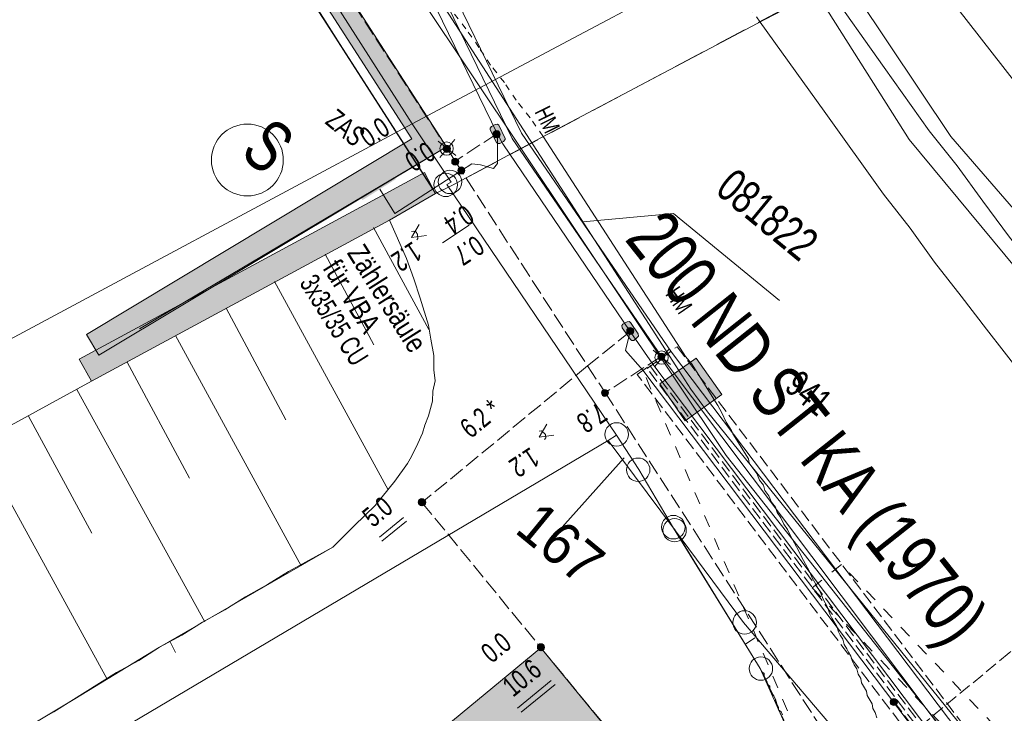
# Model space of a CAD drawing. Header units: metres. Extents: x -740 to 758, y -633 to 854.
# Tile 965 of 1056: x 466 to 492, y -144 to -125. Entities that reach past the tile are written whole.
import ezdxf

# ---------------------------------------------------------------- set-up
doc = ezdxf.new("R2010")
doc.units = ezdxf.units.M
doc.header["$MEASUREMENT"] = 0
for name, pattern in [('166_166', [0.3328, 0.1664, -0.1664]), ('333_125', [0.4576, 0.3328, -0.1248]), ('333_333', [0.6656, 0.3328, -0.3328]), ('416_125', [0.5408, 0.416, -0.1248]), ('832_416', [1.248, 0.832, -0.416])]:
    doc.linetypes.add(name, pattern=pattern)
for name, color, linetype in [('Gas.LOVION', 7, 'Continuous'), ('Gis.LOVION', 7, 'Continuous'), ('Grundkarte.LOVION', 7, 'Continuous'), ('Grundkarte_Text.LOVION', 7, 'Continuous'), ('Strom.LOVION', 7, 'Continuous'), ('StromBemass.LOVION', 7, 'Continuous'), ('Telko.LOVION', 7, 'Continuous'), ('Wasser.LOVION', 7, 'Continuous')]:
    doc.layers.add(name, color=color, linetype=linetype)
doc.styles.add('ERSTELLTER_STIL_1', font='arial.ttf')

msp = doc.modelspace()

# ---------------------------------------------------------------- hatches: boundary and pattern name
at = {"layer": 'Gis.LOVION', "linetype": 'Continuous', "lineweight": 18}
msp.add_hatch(color=254, dxfattribs=at).paths.add_polyline_path([(445.61, -107.247), (457.661, -99.463), (476.336, -128.434), (467.655, -133.657), (467.989, -134.201), (477.259, -128.654), (457.855, -98.572), (445.247, -106.706)])
at = {"layer": 'Grundkarte.LOVION', "linetype": 'Continuous', "lineweight": 18}
for color, points in [(254, [(467.791, -134.9), (475.735, -130.606), (476.966, -129.895), (476.675, -129.332), (475.412, -130.017), (467.467, -134.311)]), (9, [(479.185, -156.219), (486.522, -150.241), (479.776, -142.004), (472.556, -147.971)])]:
    msp.add_hatch(color=color, dxfattribs=at).paths.add_polyline_path(points)
at = {"layer": 'Strom.LOVION', "linetype": 'Continuous', "lineweight": 13}
for points in [[(478.818, -128.428), (478.65, -128.075), (478.618, -128.049), (478.56, -128.054), (478.462, -128.108), (478.422, -128.156), (478.425, -128.186), (478.592, -128.539), (478.624, -128.565), (478.683, -128.559), (478.781, -128.506), (478.821, -128.457)], [(475.018, -130.07), (475.909, -129.51), (475.785, -129.301), (474.91, -129.874)], [(481.942, -133.472), (482.165, -133.79), (482.197, -133.817), (482.256, -133.811), (482.351, -133.728), (482.377, -133.696), (482.372, -133.637), (482.164, -133.332), (482.132, -133.306), (482.074, -133.312), (481.962, -133.382), (481.936, -133.414)]]:
    msp.add_hatch(color=7, dxfattribs=at).paths.add_polyline_path(points)
at = {"layer": 'StromBemass.LOVION', "linetype": 'Continuous', "lineweight": 13}
for points in [[(478.67, -128.376), (478.678, -128.366), (478.683, -128.355), (478.688, -128.344), (478.691, -128.332), (478.692, -128.32), (478.692, -128.308), (478.691, -128.296), (478.688, -128.284), (478.683, -128.273), (478.677, -128.262), (478.67, -128.252), (478.662, -128.243), (478.652, -128.235), (478.642, -128.229), (478.631, -128.224), (478.619, -128.22), (478.607, -128.218), (478.595, -128.217), (478.583, -128.218), (478.571, -128.22), (478.559, -128.224), (478.548, -128.229), (478.538, -128.236), (478.529, -128.244), (478.52, -128.252), (478.513, -128.262), (478.507, -128.273), (478.503, -128.284), (478.5, -128.296), (478.498, -128.308), (478.498, -128.321), (478.5, -128.333), (478.503, -128.345), (478.507, -128.356), (478.513, -128.367), (478.521, -128.377), (478.529, -128.385), (478.538, -128.393), (478.549, -128.4), (478.56, -128.405), (478.571, -128.409), (478.583, -128.411), (478.596, -128.412), (478.608, -128.411), (478.62, -128.408), (478.631, -128.405), (478.642, -128.399), (478.653, -128.393), (478.662, -128.385)], [(477.343, -128.76), (477.35, -128.75), (477.355, -128.74), (477.36, -128.729), (477.363, -128.717), (477.364, -128.705), (477.364, -128.693), (477.363, -128.681), (477.36, -128.67), (477.355, -128.658), (477.349, -128.648), (477.342, -128.638), (477.334, -128.63), (477.325, -128.622), (477.315, -128.616), (477.304, -128.611), (477.292, -128.607), (477.281, -128.605), (477.269, -128.604), (477.257, -128.605), (477.245, -128.607), (477.234, -128.611), (477.223, -128.616), (477.213, -128.622), (477.204, -128.63), (477.195, -128.639), (477.188, -128.648), (477.183, -128.659), (477.178, -128.67), (477.175, -128.682), (477.174, -128.694), (477.174, -128.706), (477.175, -128.718), (477.178, -128.729), (477.183, -128.74), (477.189, -128.751), (477.196, -128.76), (477.204, -128.769), (477.213, -128.777), (477.223, -128.783), (477.234, -128.788), (477.246, -128.792), (477.257, -128.794), (477.269, -128.795), (477.281, -128.794), (477.293, -128.792), (477.304, -128.788), (477.315, -128.783), (477.325, -128.776), (477.335, -128.769)], [(477.344, -128.762), (477.351, -128.753), (477.356, -128.742), (477.361, -128.731), (477.363, -128.72), (477.365, -128.708), (477.365, -128.696), (477.363, -128.684), (477.36, -128.673), (477.356, -128.662), (477.35, -128.651), (477.343, -128.642), (477.335, -128.633), (477.326, -128.625), (477.316, -128.619), (477.305, -128.614), (477.294, -128.61), (477.282, -128.608), (477.27, -128.607), (477.258, -128.608), (477.246, -128.61), (477.235, -128.614), (477.224, -128.619), (477.214, -128.626), (477.205, -128.633), (477.197, -128.642), (477.19, -128.652), (477.184, -128.662), (477.18, -128.673), (477.177, -128.685), (477.176, -128.697), (477.176, -128.708), (477.177, -128.72), (477.18, -128.732), (477.185, -128.743), (477.19, -128.753), (477.197, -128.763), (477.206, -128.772), (477.215, -128.779), (477.225, -128.785), (477.236, -128.79), (477.247, -128.794), (477.259, -128.796), (477.271, -128.797), (477.282, -128.796), (477.294, -128.794), (477.305, -128.79), (477.316, -128.785), (477.326, -128.779), (477.335, -128.771)], [(477.562, -129.104), (477.568, -129.095), (477.574, -129.085), (477.578, -129.074), (477.581, -129.062), (477.583, -129.051), (477.583, -129.039), (477.581, -129.027), (477.578, -129.016), (477.574, -129.005), (477.568, -128.995), (477.561, -128.986), (477.553, -128.977), (477.544, -128.97), (477.534, -128.963), (477.524, -128.958), (477.512, -128.955), (477.501, -128.953), (477.489, -128.952), (477.478, -128.953), (477.466, -128.955), (477.455, -128.959), (477.444, -128.964), (477.435, -128.97), (477.426, -128.977), (477.418, -128.986), (477.411, -128.995), (477.405, -129.006), (477.401, -129.017), (477.398, -129.028), (477.397, -129.04), (477.397, -129.051), (477.398, -129.063), (477.401, -129.074), (477.405, -129.085), (477.411, -129.095), (477.418, -129.105), (477.426, -129.113), (477.435, -129.121), (477.445, -129.127), (477.456, -129.132), (477.467, -129.136), (477.478, -129.138), (477.49, -129.138), (477.502, -129.138), (477.513, -129.135), (477.524, -129.132), (477.535, -129.127), (477.545, -129.12), (477.554, -129.113)], [(477.723, -129.339), (477.73, -129.329), (477.736, -129.319), (477.74, -129.308), (477.743, -129.297), (477.744, -129.285), (477.744, -129.274), (477.743, -129.262), (477.74, -129.251), (477.735, -129.24), (477.73, -129.23), (477.723, -129.22), (477.715, -129.212), (477.706, -129.204), (477.696, -129.198), (477.685, -129.193), (477.674, -129.19), (477.663, -129.187), (477.651, -129.187), (477.639, -129.188), (477.628, -129.19), (477.617, -129.193), (477.606, -129.198), (477.596, -129.205), (477.587, -129.212), (477.579, -129.221), (477.573, -129.23), (477.567, -129.24), (477.563, -129.251), (477.56, -129.263), (477.558, -129.274), (477.559, -129.286), (477.56, -129.297), (477.563, -129.309), (477.567, -129.32), (477.573, -129.33), (477.58, -129.339), (477.588, -129.348), (477.597, -129.355), (477.607, -129.361), (477.617, -129.366), (477.628, -129.37), (477.64, -129.372), (477.652, -129.373), (477.663, -129.372), (477.675, -129.37), (477.686, -129.366), (477.696, -129.361), (477.706, -129.355), (477.715, -129.347)], [(477.723, -129.339), (477.73, -129.329), (477.736, -129.319), (477.74, -129.308), (477.743, -129.297), (477.744, -129.285), (477.744, -129.274), (477.743, -129.262), (477.74, -129.251), (477.735, -129.24), (477.73, -129.23), (477.723, -129.22), (477.715, -129.212), (477.706, -129.204), (477.696, -129.198), (477.685, -129.193), (477.674, -129.19), (477.663, -129.187), (477.651, -129.187), (477.639, -129.188), (477.628, -129.19), (477.617, -129.193), (477.606, -129.198), (477.596, -129.205), (477.587, -129.212), (477.579, -129.221), (477.573, -129.23), (477.567, -129.24), (477.563, -129.251), (477.56, -129.263), (477.558, -129.274), (477.559, -129.286), (477.56, -129.297), (477.563, -129.309), (477.567, -129.32), (477.573, -129.33), (477.58, -129.339), (477.588, -129.348), (477.597, -129.355), (477.607, -129.361), (477.617, -129.366), (477.628, -129.37), (477.64, -129.372), (477.652, -129.373), (477.663, -129.372), (477.675, -129.37), (477.686, -129.366), (477.696, -129.361), (477.706, -129.355), (477.715, -129.347)], [(482.23, -133.621), (482.237, -133.611), (482.242, -133.601), (482.247, -133.59), (482.25, -133.578), (482.251, -133.566), (482.251, -133.555), (482.249, -133.543), (482.246, -133.531), (482.242, -133.52), (482.236, -133.51), (482.229, -133.5), (482.221, -133.492), (482.212, -133.484), (482.202, -133.478), (482.191, -133.473), (482.18, -133.469), (482.168, -133.467), (482.156, -133.466), (482.145, -133.467), (482.133, -133.469), (482.122, -133.473), (482.111, -133.478), (482.101, -133.485), (482.092, -133.492), (482.084, -133.501), (482.077, -133.51), (482.071, -133.521), (482.067, -133.532), (482.064, -133.543), (482.063, -133.555), (482.063, -133.567), (482.064, -133.579), (482.067, -133.59), (482.071, -133.601), (482.077, -133.612), (482.084, -133.621), (482.092, -133.63), (482.102, -133.637), (482.112, -133.644), (482.122, -133.649), (482.134, -133.652), (482.145, -133.655), (482.157, -133.655), (482.169, -133.654), (482.181, -133.652), (482.192, -133.648), (482.203, -133.643), (482.213, -133.637), (482.222, -133.629)], [(483.06, -134.307), (483.067, -134.298), (483.072, -134.287), (483.077, -134.276), (483.08, -134.265), (483.081, -134.253), (483.081, -134.241), (483.08, -134.229), (483.077, -134.217), (483.072, -134.206), (483.066, -134.196), (483.059, -134.186), (483.051, -134.178), (483.042, -134.17), (483.032, -134.164), (483.021, -134.159), (483.01, -134.155), (482.998, -134.153), (482.986, -134.152), (482.974, -134.153), (482.963, -134.155), (482.951, -134.159), (482.94, -134.164), (482.93, -134.17), (482.921, -134.178), (482.913, -134.187), (482.906, -134.196), (482.9, -134.207), (482.896, -134.218), (482.893, -134.23), (482.892, -134.241), (482.892, -134.253), (482.893, -134.265), (482.896, -134.277), (482.901, -134.288), (482.906, -134.298), (482.913, -134.308), (482.922, -134.316), (482.931, -134.324), (482.941, -134.33), (482.952, -134.335), (482.963, -134.339), (482.975, -134.341), (482.987, -134.342), (482.999, -134.341), (483.01, -134.339), (483.022, -134.335), (483.032, -134.33), (483.042, -134.324), (483.052, -134.316)], [(481.554, -135.27), (481.56, -135.261), (481.566, -135.251), (481.57, -135.24), (481.573, -135.229), (481.574, -135.217), (481.574, -135.205), (481.573, -135.194), (481.57, -135.183), (481.566, -135.172), (481.56, -135.162), (481.553, -135.152), (481.545, -135.144), (481.536, -135.137), (481.526, -135.13), (481.516, -135.125), (481.505, -135.122), (481.493, -135.12), (481.482, -135.119), (481.47, -135.12), (481.459, -135.122), (481.448, -135.126), (481.437, -135.131), (481.428, -135.137), (481.419, -135.144), (481.411, -135.153), (481.404, -135.162), (481.398, -135.172), (481.394, -135.183), (481.391, -135.195), (481.39, -135.206), (481.39, -135.218), (481.391, -135.229), (481.394, -135.24), (481.399, -135.251), (481.404, -135.261), (481.411, -135.271), (481.419, -135.279), (481.428, -135.287), (481.438, -135.293), (481.448, -135.298), (481.459, -135.301), (481.471, -135.303), (481.482, -135.304), (481.494, -135.303), (481.505, -135.301), (481.516, -135.297), (481.527, -135.292), (481.537, -135.286), (481.546, -135.279)], [(476.671, -138.184), (476.678, -138.174), (476.683, -138.164), (476.688, -138.153), (476.691, -138.142), (476.692, -138.13), (476.692, -138.118), (476.691, -138.106), (476.688, -138.095), (476.683, -138.084), (476.677, -138.074), (476.671, -138.064), (476.662, -138.056), (476.653, -138.048), (476.643, -138.042), (476.633, -138.037), (476.622, -138.033), (476.61, -138.031), (476.598, -138.031), (476.587, -138.031), (476.575, -138.034), (476.564, -138.037), (476.553, -138.042), (476.543, -138.049), (476.534, -138.056), (476.526, -138.065), (476.519, -138.074), (476.514, -138.085), (476.509, -138.096), (476.507, -138.107), (476.505, -138.119), (476.505, -138.13), (476.507, -138.142), (476.51, -138.153), (476.514, -138.164), (476.52, -138.175), (476.527, -138.184), (476.535, -138.193), (476.544, -138.2), (476.554, -138.206), (476.564, -138.211), (476.576, -138.215), (476.587, -138.217), (476.599, -138.218), (476.611, -138.217), (476.622, -138.215), (476.633, -138.211), (476.644, -138.206), (476.654, -138.2), (476.663, -138.192)], [(476.684, -138.189), (476.691, -138.179), (476.697, -138.169), (476.701, -138.158), (476.704, -138.147), (476.706, -138.135), (476.706, -138.123), (476.704, -138.111), (476.701, -138.1), (476.697, -138.089), (476.691, -138.078), (476.684, -138.069), (476.676, -138.06), (476.667, -138.053), (476.657, -138.046), (476.646, -138.041), (476.635, -138.038), (476.623, -138.036), (476.611, -138.035), (476.599, -138.036), (476.588, -138.038), (476.577, -138.042), (476.566, -138.047), (476.556, -138.053), (476.547, -138.061), (476.539, -138.069), (476.532, -138.079), (476.526, -138.089), (476.522, -138.1), (476.519, -138.112), (476.518, -138.124), (476.518, -138.135), (476.519, -138.147), (476.522, -138.159), (476.526, -138.17), (476.532, -138.18), (476.539, -138.189), (476.547, -138.198), (476.556, -138.206), (476.566, -138.212), (476.577, -138.217), (476.588, -138.221), (476.6, -138.223), (476.612, -138.223), (476.624, -138.223), (476.635, -138.22), (476.647, -138.217), (476.657, -138.212), (476.667, -138.205), (476.676, -138.198)], [(479.848, -142.052), (479.855, -142.042), (479.86, -142.032), (479.865, -142.021), (479.868, -142.009), (479.869, -141.997), (479.869, -141.986), (479.868, -141.974), (479.865, -141.962), (479.86, -141.951), (479.854, -141.941), (479.847, -141.931), (479.839, -141.923), (479.83, -141.915), (479.82, -141.909), (479.809, -141.904), (479.798, -141.9), (479.786, -141.898), (479.774, -141.897), (479.763, -141.898), (479.751, -141.9), (479.74, -141.904), (479.729, -141.909), (479.719, -141.915), (479.71, -141.923), (479.702, -141.932), (479.695, -141.941), (479.689, -141.952), (479.685, -141.963), (479.682, -141.974), (479.68, -141.986), (479.68, -141.998), (479.682, -142.01), (479.685, -142.021), (479.689, -142.032), (479.695, -142.043), (479.702, -142.052), (479.71, -142.061), (479.719, -142.069), (479.729, -142.075), (479.74, -142.08), (479.751, -142.084), (479.763, -142.086), (479.775, -142.086), (479.787, -142.086), (479.799, -142.083), (479.81, -142.08), (479.821, -142.075), (479.831, -142.068), (479.84, -142.061)], [(479.851, -142.055), (479.858, -142.046), (479.864, -142.035), (479.868, -142.024), (479.871, -142.013), (479.873, -142.001), (479.872, -141.989), (479.871, -141.978), (479.868, -141.966), (479.864, -141.955), (479.858, -141.945), (479.851, -141.935), (479.843, -141.927), (479.834, -141.919), (479.824, -141.913), (479.813, -141.908), (479.802, -141.904), (479.79, -141.902), (479.778, -141.901), (479.766, -141.902), (479.755, -141.904), (479.743, -141.908), (479.733, -141.913), (479.723, -141.919), (479.714, -141.927), (479.705, -141.936), (479.698, -141.945), (479.693, -141.956), (479.688, -141.967), (479.686, -141.978), (479.684, -141.99), (479.684, -142.002), (479.686, -142.014), (479.689, -142.025), (479.693, -142.036), (479.699, -142.046), (479.706, -142.056), (479.714, -142.065), (479.723, -142.072), (479.733, -142.078), (479.744, -142.083), (479.755, -142.087), (479.767, -142.089), (479.779, -142.09), (479.79, -142.089), (479.802, -142.087), (479.813, -142.083), (479.824, -142.078), (479.834, -142.072), (479.843, -142.064)], [(489.259, -143.513), (489.266, -143.503), (489.272, -143.493), (489.276, -143.481), (489.279, -143.47), (489.281, -143.458), (489.281, -143.446), (489.279, -143.434), (489.276, -143.423), (489.272, -143.412), (489.266, -143.401), (489.259, -143.392), (489.251, -143.383), (489.242, -143.375), (489.231, -143.369), (489.221, -143.364), (489.209, -143.36), (489.198, -143.358), (489.186, -143.357), (489.174, -143.358), (489.162, -143.361), (489.151, -143.364), (489.14, -143.369), (489.13, -143.376), (489.121, -143.383), (489.113, -143.392), (489.106, -143.402), (489.1, -143.412), (489.096, -143.423), (489.093, -143.435), (489.091, -143.447), (489.091, -143.459), (489.093, -143.47), (489.096, -143.482), (489.1, -143.493), (489.106, -143.503), (489.113, -143.513), (489.121, -143.522), (489.131, -143.529), (489.141, -143.536), (489.151, -143.541), (489.163, -143.544), (489.174, -143.547), (489.186, -143.547), (489.198, -143.546), (489.21, -143.544), (489.221, -143.541), (489.232, -143.535), (489.242, -143.529), (489.251, -143.521)]]:
    msp.add_hatch(color=7, dxfattribs=at).paths.add_polyline_path(points)
at = {"layer": 'Telko.LOVION', "linetype": 'Continuous', "lineweight": 13}
msp.add_hatch(color=7, dxfattribs=at).paths.add_polyline_path([(484.598, -135.252), (483.913, -134.284), (482.945, -134.97), (483.618, -135.954)])

# ---------------------------------------------------------------- linework, layer by layer
at = {"layer": 'Gas.LOVION', "color": 5, "linetype": 'Continuous', "lineweight": 18}
msp.add_lwpolyline([(421.935, -12.618), (424.898, -20.708), (425.827, -23.41), (425.6, -23.654), (425.96, -24.919), (426.839, -27.257), (436.993, -51.002), (438.983, -55.788), (445.139, -69.786), (452.329, -84.068), (454.17, -87.332), (459.058, -96.06), (466.964, -108.913), (476.558, -124.659), (484.713, -136.881), (490.312, -143.959), (494.472, -149.183), (511.141, -167.163), (511.407, -167.462), (511.638, -167.706), (515.808, -171.968), (525.98, -180.328), (533.808, -186.789), (542.251, -193.781)], dxfattribs=at)
at = {"layer": 'Gas.LOVION', "color": 1, "linetype": 'Continuous', "lineweight": 18}
msp.add_lwpolyline([(547.916, -186.887), (518.744, -160.435), (510.858, -153.226), (509.782, -152.045), (502.442, -143.94), (489.594, -128.453), (480.89, -114.704), (474.558, -101.18), (470.5, -92.622), (469.236, -88.918), (462.725, -76.136)], dxfattribs=at)
at = {"layer": 'Gis.LOVION', "color": 7, "linetype": 'Continuous', "lineweight": 13}
msp.add_lwpolyline([(445.61, -107.247), (445.247, -106.706), (457.855, -98.572), (477.259, -128.654), (467.989, -134.201), (467.655, -133.657), (476.336, -128.434), (457.661, -99.463)], close=True, dxfattribs=at)
at = {"layer": 'Gis.LOVION', "color": 44, "linetype": 'Continuous', "lineweight": 18}
msp.add_lwpolyline([(477.259, -128.654), (469.073, -133.504)], dxfattribs=at)
at = {"layer": 'Grundkarte.LOVION', "color": 8, "linetype": 'Continuous', "lineweight": 18}
for points in [[(596.135, -76.688), (577.604, -96.943), (551.834, -125.087), (550.661, -126.384), (550.444, -126.583), (549.672, -127.456), (538.401, -139.139), (524.363, -153.664), (520.206, -158.001), (504.493, -142.395), (489.287, -122.897), (467.549, -81.339)], [(467.549, -81.339), (489.287, -122.897), (504.493, -142.395), (498.817, -148.122), (496.988, -149.365), (495.94, -148.019), (493.332, -150.668), (491.39, -148.642), (485.178, -141.328), (483.307, -138.821), (482.385, -137.256), (481.793, -136.339), (477.268, -129.658), (477.38, -129.588), (476.341, -128.035), (458.198, -99.662), (458.113, -99.699), (451.522, -86.098), (450.811, -84.867)], [(537.691, -199.296), (529.803, -193.89), (524.387, -191.7), (523.811, -185.195), (523.216, -178.514), (522.937, -175.054), (516.619, -169.376), (511.586, -164.755), (506.673, -159.856), (499.486, -152.549), (495.832, -153.261), (491.539, -154.095), (489.305, -154.52), (490.871, -153.008), (493.332, -150.668), (495.94, -148.019), (496.988, -149.365), (498.817, -148.122), (504.493, -142.395), (489.287, -122.897), (467.549, -81.339)], [(467.549, -81.339), (489.287, -122.897), (504.493, -142.395)], [(450.811, -84.867), (451.522, -86.098), (458.113, -99.699), (458.198, -99.662), (476.341, -128.035), (477.38, -129.588), (477.268, -129.658), (481.793, -136.339), (481.571, -136.479), (458.801, -149.966)], [(486.217, -143.798), (486.179, -143.713), (486.115, -143.66), (486.109, -143.601), (486.034, -143.432), (486.028, -143.373), (485.99, -143.288), (485.958, -143.262), (485.882, -143.092), (485.876, -143.033), (485.812, -142.98), (485.806, -142.922), (485.731, -142.752), (485.725, -142.693), (485.661, -142.64), (485.623, -142.555), (483.339, -138.848), (483.307, -138.821), (482.385, -137.256), (481.793, -136.339), (477.268, -129.658), (477.38, -129.588), (476.341, -128.035), (458.198, -99.662)], [(476.341, -128.035), (480.64, -125.752), (485.135, -123.362), (494.158, -118.608)], [(487.39, -124.354), (488.933, -126.538), (490.133, -128.223), (490.874, -129.156), (491.557, -130.094), (492.272, -131.058), (493.013, -131.991), (493.696, -132.929), (494.437, -133.861), (495.152, -134.826), (495.862, -135.732), (497.345, -137.597), (498.112, -138.497), (498.822, -139.403), (499.589, -140.303), (500.331, -141.236), (502.634, -143.936), (502.801, -144.127)], [(488.908, -129.909), (487.333, -127.699), (485.623, -125.324)], [(488.737, -143.877), (488.693, -143.733), (488.623, -143.622), (488.612, -143.505), (488.472, -143.282), (488.461, -143.165), (488.321, -142.942), (488.309, -142.825), (488.239, -142.713), (488.196, -142.57), (488.126, -142.459), (488.088, -142.374), (488.044, -142.23), (487.974, -142.119), (487.936, -142.034), (487.866, -141.922), (487.823, -141.779), (487.753, -141.667), (487.715, -141.582), (487.671, -141.439), (487.531, -141.216), (487.493, -141.131), (487.412, -140.903), (487.304, -140.706), (487.228, -140.536), (487.013, -140.144), (486.937, -139.974), (486.721, -139.581), (486.645, -139.411), (486.43, -139.019), (486.354, -138.849), (486.252, -138.711), (486.176, -138.541), (486.074, -138.403), (486.03, -138.26), (485.928, -138.122), (485.852, -137.952), (485.75, -137.814), (485.707, -137.671), (485.605, -137.533), (485.529, -137.363), (485.325, -137.087), (485.313, -136.97), (484.893, -136.302), (484.855, -136.217), (484.715, -135.994), (484.602, -135.739), (484.494, -135.543), (483.794, -134.429), (483.627, -134.238), (483.487, -134.016), (479.832, -128.373)], [(488.908, -129.909), (489.618, -130.815), (490.268, -131.727), (490.978, -132.633), (491.655, -133.513), (493.073, -135.325)], [(458.801, -149.966), (481.571, -136.479), (483.307, -138.821), (483.339, -138.848), (485.623, -142.555), (485.768, -142.837), (485.882, -143.092), (486.028, -143.373), (486.115, -143.66), (486.261, -143.941)], [(488.411, -149.908), (488.198, -149.249), (487.475, -146.985), (486.607, -144.765), (485.623, -142.555), (483.307, -138.821)], [(486.261, -143.941), (486.115, -143.66), (486.028, -143.373), (485.882, -143.092), (485.768, -142.837), (485.623, -142.555), (483.339, -138.848), (483.307, -138.821), (485.178, -141.328), (491.39, -148.642)], [(474.223, -139.325), (473.045, -139.972), (472.488, -140.322), (471.899, -140.646), (471.343, -140.996), (470.754, -141.32), (470.197, -141.67), (469.608, -141.993), (469.051, -142.343), (468.462, -142.667), (466.791, -143.717), (466.202, -144.04), (465.088, -144.74)], [(485.484, -141.741), (485.235, -141.914)], [(470.035, -142.129), (469.889, -141.848)]]:
    msp.add_lwpolyline(points, dxfattribs=at)
for points in [[(466.888, -114.181), (468.963, -113.032), (474.742, -109.866), (476.509, -108.896), (482.256, -105.703), (486.209, -103.514), (486.495, -104.018), (491.25, -112.449), (493.245, -115.919), (495.321, -119.618), (495.569, -120.037), (495.117, -120.258), (493.095, -121.343), (487.337, -124.418), (485.538, -125.362), (479.636, -128.481), (477.418, -129.673), (476.966, -129.895), (476.686, -129.449), (474.42, -125.917), (472.218, -122.438), (467.863, -115.682)], [(483.307, -138.821), (481.571, -136.479), (481.793, -136.339), (482.385, -137.256)], [(479.185, -156.219), (472.556, -147.971), (479.776, -142.004), (486.522, -150.241)]]:
    msp.add_lwpolyline(points, close=True, dxfattribs=at)
at = {"layer": 'Grundkarte.LOVION', "color": 8, "linetype": '832_416', "lineweight": 18}
msp.add_lwpolyline([(477.418, -129.673), (476.966, -129.895), (466.888, -114.181), (486.209, -103.514), (495.569, -120.037), (495.117, -120.258)], close=True, dxfattribs=at)
at = {"layer": 'Grundkarte.LOVION', "color": 140, "linetype": 'Continuous', "lineweight": 18}
msp.add_lwpolyline([(466.888, -114.181), (476.966, -129.895)], dxfattribs=at)
at = {"layer": 'Grundkarte.LOVION', "color": 8, "linetype": '166_166', "lineweight": 18}
for points in [[(485.623, -125.324), (484.934, -124.328)], [(479.832, -128.373), (479.488, -127.875), (479.117, -127.409), (478.805, -126.937), (478.434, -126.47), (478.122, -125.999), (477.778, -125.5), (477.407, -125.034)]]:
    msp.add_lwpolyline(points, dxfattribs=at)
at = {"layer": 'Grundkarte.LOVION', "color": 253, "linetype": 'Continuous', "lineweight": 18}
for points in [[(449.61, -142.412), (456.514, -138.663), (468.646, -132.156), (476.341, -128.035), (477.38, -129.588), (477.268, -129.658), (481.793, -136.339), (481.571, -136.479), (458.801, -149.966)], [(449.61, -142.412), (456.514, -138.663), (468.646, -132.156), (476.341, -128.035), (477.38, -129.588), (477.268, -129.658), (481.793, -136.339), (481.571, -136.479), (458.801, -149.966)], [(458.801, -149.966), (481.571, -136.479), (481.793, -136.339), (482.385, -137.256), (483.307, -138.821), (483.339, -138.848), (485.623, -142.555), (485.768, -142.837), (485.882, -143.092), (486.028, -143.373), (486.115, -143.66), (486.261, -143.941)]]:
    msp.add_lwpolyline(points, dxfattribs=at)
at = {"layer": 'Grundkarte.LOVION', "color": 7, "linetype": 'Continuous', "lineweight": 13}
msp.add_lwpolyline([(467.791, -134.9), (467.467, -134.311), (475.412, -130.017), (476.675, -129.332), (476.966, -129.895), (475.735, -130.606)], close=True, dxfattribs=at)
for points in [[(461.534, -138.32), (467.791, -134.9), (475.735, -130.606), (476.19, -131.626), (476.391, -132.168), (476.559, -132.683), (476.777, -133.401), (476.844, -133.779), (476.916, -134.215), (476.924, -134.598), (476.952, -134.891), (476.89, -135.163), (476.887, -135.429), (476.778, -135.824), (476.683, -136.07), (476.616, -136.284), (476.495, -136.561), (476.322, -136.903), (476.222, -137.091), (475.884, -137.567), (475.356, -138.21), (475.086, -138.472), (474.79, -138.767), (474.223, -139.325), (469.608, -141.993), (467.348, -143.367), (463.634, -145.592)], [(475.311, -130.796), (476.789, -133.518)], [(474.021, -131.513), (475.321, -133.927)], [(472.673, -132.236), (475.699, -137.792)], [(471.384, -132.953), (472.975, -135.93)], [(470.036, -133.676), (473.385, -139.821)], [(468.746, -134.393), (470.408, -137.482)], [(467.398, -135.116), (470.812, -141.314)], [(466.109, -135.833), (467.803, -138.948)], [(464.761, -136.556), (468.212, -142.839)], [(482, -136.939), (480.107, -139.046)]]:
    msp.add_lwpolyline(points, dxfattribs=at)
at = {"layer": 'Grundkarte.LOVION', "color": 9, "linetype": 'Continuous', "lineweight": 18}
for centre, radius in [((477.237, -129.663), 0.313), ((477.351, -129.586), 0.312), ((481.796, -136.317), 0.312), ((482.37, -137.26), 0.312), ((483.307, -138.791), 0.314), ((483.341, -138.872), 0.311), ((485.207, -141.331), 0.313), ((485.642, -142.561), 0.313)]:
    msp.add_circle(centre, radius, dxfattribs=at)
at = {"layer": 'Strom.LOVION', "color": 1, "linetype": 'Continuous', "lineweight": 18}
for points in [[(420.772, -14.032), (429.642, -31.445), (433.781, -45.213), (435.2, -48.237), (452.234, -83.398), (456.569, -91.619), (475.969, -121.51), (476.301, -122.187), (479.262, -128.281), (483.262, -134.126), (492.02, -145.713), (513.927, -169.048), (531.67, -184.87), (541.986, -194.102)], [(541.801, -194.327), (531.405, -185.029), (513.736, -169.215), (491.774, -145.915), (483.01, -134.269), (479.01, -128.424), (476.049, -122.329), (475.704, -121.669), (456.304, -91.778), (451.971, -83.586), (433.532, -45.385), (429.409, -31.631), (420.561, -14.289)]]:
    msp.add_lwpolyline(points, dxfattribs=at)
at = {"layer": 'Strom.LOVION', "color": 150, "linetype": 'Continuous', "lineweight": 18}
msp.add_lwpolyline([(420.363, -14.53), (429.176, -31.816), (433.27, -45.573), (434.177, -47.45), (434.221, -47.593), (451.056, -82.538), (451.183, -82.776), (455.96, -91.738), (456.068, -91.934), (456.141, -92.075), (475.401, -121.743), (475.525, -121.952), (478.615, -128.315), (478.758, -128.567), (482.158, -133.569), (482.761, -134.441), (491.557, -146.113), (513.535, -169.427), (531.641, -185.626), (541.603, -194.568)], dxfattribs=at)
at = {"layer": 'Strom.LOVION', "color": 7, "linetype": 'Continuous', "lineweight": 13}
for points in [[(478.818, -128.428), (478.821, -128.457), (478.781, -128.506), (478.683, -128.559), (478.624, -128.565), (478.592, -128.539), (478.425, -128.186), (478.422, -128.156), (478.462, -128.108), (478.56, -128.054), (478.618, -128.049), (478.65, -128.075)], [(481.942, -133.472), (481.936, -133.414), (481.962, -133.382), (482.074, -133.312), (482.132, -133.306), (482.164, -133.332), (482.372, -133.637), (482.377, -133.696), (482.351, -133.728), (482.256, -133.811), (482.197, -133.817), (482.165, -133.79)]]:
    msp.add_lwpolyline(points, close=True, dxfattribs=at)
at = {"layer": 'Strom.LOVION', "color": 5, "linetype": 'Continuous', "lineweight": 18}
for points in [[(478.615, -128.315), (478.617, -129.098), (478.512, -129.226), (478.162, -129.128), (477.938, -129.105), (477.66, -129.28), (475.881, -130.429), (475.477, -129.774)], [(482.158, -133.569), (482.031, -134.084), (482.495, -134.6), (489.625, -144.041), (484.741, -148.05)]]:
    msp.add_lwpolyline(points, dxfattribs=at)
at = {"layer": 'Strom.LOVION', "color": 9, "linetype": 'Continuous', "lineweight": 18}
for points in [[(477.037, -128.499), (477.503, -128.882)], [(477.08, -128.938), (477.476, -128.456)], [(482.769, -134.071), (483.235, -134.454)], [(482.812, -134.51), (483.208, -134.028)]]:
    msp.add_lwpolyline(points, dxfattribs=at)
at = {"layer": 'Strom.LOVION', "color": 7, "linetype": '333_125', "lineweight": 13}
for points in [[(531.089, -184.07), (530.437, -184.798), (513.4, -169.558), (491.406, -146.231), (482.61, -134.56), (483.41, -133.979), (492.184, -145.579), (514.098, -168.84)], [(482.344, -134.719), (482.676, -134.479), (489.907, -144.058), (484.876, -148.215), (484.623, -147.899), (489.356, -144.008)]]:
    msp.add_lwpolyline(points, close=True, dxfattribs=at)
at = {"layer": 'Strom.LOVION', "color": 9, "linetype": '333_333', "lineweight": 18}
for points in [[(486.988, -145.939), (487.392, -146.136), (482.495, -134.6)], [(522.6, -176.447), (487.79, -139.787), (487.009, -140.41), (521.934, -177.191)]]:
    msp.add_lwpolyline(points, dxfattribs=at)
at = {"layer": 'Strom.LOVION', "color": 1, "linetype": 'Continuous', "lineweight": 18}
msp.add_circle((471.948, -129.001), 0.958, dxfattribs=at)
at = {"layer": 'Strom.LOVION', "color": 9, "linetype": 'Continuous', "lineweight": 18}
for centre in [(477.262, -128.695), (482.994, -134.269)]:
    msp.add_circle(centre, 0.178, dxfattribs=at)
at = {"layer": 'StromBemass.LOVION', "color": 7, "linetype": '416_125', "lineweight": 13}
for points in [[(451.375, -82.477), (449.983, -83.352), (448.594, -84.256), (454.273, -93.07), (455.069, -94.263), (457.861, -98.631), (473.607, -123.041), (477.278, -128.697), (477.488, -129.031), (481.022, -134.493), (481.49, -135.201), (489.573, -147.741), (518.365, -192.377)], [(478.599, -128.302), (477.488, -129.031)], [(482.158, -133.569), (481.022, -134.493), (476.604, -138.132), (479.776, -142.004), (486.535, -150.225), (489.573, -147.741), (491.34, -146.312), (489.198, -143.447)], [(482.978, -134.243), (481.49, -135.201)]]:
    msp.add_lwpolyline(points, dxfattribs=at)
at = {"layer": 'StromBemass.LOVION', "color": 7, "linetype": 'Continuous', "lineweight": 13}
for points in [[(476.721, -131.012), (476.327, -131.066), (476.53, -130.721)], [(477.862, -130.738), (477.154, -131.206)], [(476.466, -131.126), (476.492, -131.094), (476.481, -130.977), (476.465, -130.963), (476.462, -130.934), (476.43, -130.908), (476.401, -130.911), (476.385, -130.897), (476.326, -130.903)], [(479.869, -136.453), (479.908, -136.405), (479.9, -136.317), (479.787, -136.225), (479.729, -136.23)], [(480.124, -136.34), (479.73, -136.393), (479.932, -136.048)], [(475.468, -139.056), (476.112, -138.535)], [(475.538, -139.167), (476.195, -138.63)], [(479.15, -143.617), (480.053, -142.878)], [(479.25, -143.725), (480.153, -142.987)]]:
    msp.add_lwpolyline(points, dxfattribs=at)
for centre, radius in [((478.595, -128.314), 0.0973), ((477.269, -128.699), 0.0954), ((477.27, -128.702), 0.0948), ((477.49, -129.045), 0.0932), ((477.651, -129.28), 0.093), ((477.651, -129.28), 0.093), ((482.157, -133.561), 0.0944), ((482.986, -134.247), 0.0949), ((481.482, -135.212), 0.0925), ((476.599, -138.124), 0.0936), ((476.612, -138.129), 0.0942), ((479.775, -141.992), 0.0946), ((479.778, -141.996), 0.0944), ((489.186, -143.452), 0.0949)]:
    msp.add_circle(centre, radius, dxfattribs=at)
at = {"layer": 'Telko.LOVION', "color": 1, "linetype": 'Continuous', "lineweight": 18}
msp.add_lwpolyline([(490.713, -154.87), (491.193, -154.942), (500.17, -156.369), (500.645, -155.791), (500.067, -155.315), (484.215, -135.718), (483.772, -135.111), (483.371, -134.485), (462.403, -102.014), (461.974, -101.095), (461.393, -100.295), (452.467, -83.966)], dxfattribs=at)
at = {"layer": 'Telko.LOVION', "color": 49, "linetype": 'Continuous', "lineweight": 18}
msp.add_lwpolyline([(486.142, -132.751), (483.314, -130.427), (480.897, -130.648)], dxfattribs=at)
at = {"layer": 'Telko.LOVION', "color": 7, "linetype": 'Continuous', "lineweight": 13}
msp.add_lwpolyline([(484.598, -135.252), (483.618, -135.954), (482.945, -134.97), (483.913, -134.284)], close=True, dxfattribs=at)
msp.add_lwpolyline([(484.598, -135.252), (483.618, -135.954), (482.945, -134.97), (483.913, -134.284)], close=True, dxfattribs=at)
at = {"layer": 'Wasser.LOVION', "color": 94, "linetype": 'Continuous', "lineweight": 18}
msp.add_lwpolyline([(548.26, -186.47), (544.068, -182.594), (534.362, -173.405), (526.298, -166.346), (526.102, -166.159), (525.44, -165.588), (517.993, -158.04), (510.315, -151.003), (498.306, -137.148), (490.709, -128.374), (487.367, -123.366), (486.909, -122.612), (486.411, -121.745), (483.521, -116.22), (475.321, -100.677), (471.051, -92.213), (463.931, -76.831)], dxfattribs=at)
at = {"layer": 'Wasser.LOVION', "color": 150, "linetype": '333_125', "lineweight": 18}
msp.add_lwpolyline([(498.306, -137.148), (492.262, -142.143), (484.918, -148.196)], dxfattribs=at)

# ---------------------------------------------------------------- texts
at = {"layer": 'Gas.LOVION', "color": 5, "linetype": 'Continuous', "lineweight": 18, "insert": (481.652, -131.383), "char_height": 1.4228, "attachment_point": 7, "rotation": 308.4222, "style": 'ERSTELLTER_STIL_1'}
msp.add_mtext('{\\A1;\\W0.72101x;200 ND ST KA (1970)}', dxfattribs=at)
at = {"layer": 'Grundkarte_Text.LOVION', "color": 7, "linetype": 'Continuous', "lineweight": 13, "insert": (479.033, -138.922), "char_height": 1.12432, "attachment_point": 7, "rotation": 320.5834, "style": 'ERSTELLTER_STIL_1'}
msp.add_mtext('{\\A1;\\W0.89450x;167}', dxfattribs=at)
at = {"layer": 'Strom.LOVION', "color": 7, "linetype": 'Continuous', "lineweight": 13, "attachment_point": 7, "style": 'ERSTELLTER_STIL_1'}
for s, insert, char_height, rotation in [('{\\A1;\\W0.71564x;HM}', (479.597, -127.712), 0.44458, 296.2451), ('{\\A1;\\W0.71558x;ZAS}', (473.991, -128.019), 0.53354, 320.584), ('{\\A1;\\W0.71559x;HM}', (483.081, -132.578), 0.44463, 304.2439)]:
    msp.add_mtext(s, dxfattribs=dict(at, insert=insert, char_height=char_height, rotation=rotation))
at = {"layer": 'Strom.LOVION', "color": 1, "linetype": 'Continuous', "lineweight": 18, "attachment_point": 7, "style": 'ERSTELLTER_STIL_1'}
for s, insert, char_height, rotation in [('{\\A1;\\W0.71559x;S}', (471.707, -128.88), 1.37445, 320.5829), ('{\\A1;\\W0.79998x;Zählersäule}', (474.584, -131.484), 0.54917, 302.2445), ('{\\A1;\\W0.79998x;für VBA}', (473.932, -131.887), 0.54917, 302.2445)]:
    msp.add_mtext(s, dxfattribs=dict(at, insert=insert, char_height=char_height, rotation=rotation))
at = {"layer": 'Strom.LOVION', "color": 5, "linetype": 'Continuous', "lineweight": 18, "insert": (473.317, -132.283), "char_height": 0.53356, "attachment_point": 7, "rotation": 302.2446, "style": 'ERSTELLTER_STIL_1'}
msp.add_mtext('{\\A1;\\W0.67978x;3x35/35 CU }', dxfattribs=at)
at = {"layer": 'StromBemass.LOVION', "color": 7, "linetype": 'Continuous', "lineweight": 13, "attachment_point": 7, "style": 'ERSTELLTER_STIL_1'}
for s, insert, char_height, rotation in [('{\\A1;\\W0.71556x;0.0}', (475.177, -128.688), 0.53355, 33.2445), ('{\\A1;\\W0.71559x;0.0}', (476.711, -128.479), 0.53353, 213.2461), ('{\\A1;\\W0.71556x;0.4}', (477.748, -130.166), 0.53355, 213.2445), ('{\\A1;\\W0.71556x;0.7}', (478.021, -130.981), 0.53355, 213.2445), ('{\\A1;\\W0.71556x;1.2}', (476.358, -131.154), 0.53355, 213.2445), ('{\\A1;\\W0.71562x;6.2 *}', (477.906, -136.452), 0.53353, 39.2433), ('{\\A1;\\W0.71558x;7.8}', (481.294, -135.45), 0.53355, 213.2445), ('{\\A1;\\W0.71556x;1.2}', (479.496, -136.64), 0.53355, 213.2445), ('{\\A1;\\W0.71558x;5.0}', (475.303, -138.824), 0.53355, 39.2416), ('{\\A1;\\W0.71559x;0.0}', (478.465, -142.446), 0.53353, 39.2433), ('{\\A1;\\W0.71559x;10.6}', (479.037, -143.347), 0.53353, 39.2433)]:
    msp.add_mtext(s, dxfattribs=dict(at, insert=insert, char_height=char_height, rotation=rotation))
at = {"layer": 'Telko.LOVION', "color": 220, "linetype": 'Continuous', "lineweight": 18, "insert": (484.383, -129.867), "char_height": 0.88922, "attachment_point": 7, "rotation": 320.5841, "style": 'ERSTELLTER_STIL_1'}
msp.add_mtext('{\\A1;\\W0.71561x;081822}', dxfattribs=at)
at = {"layer": 'Telko.LOVION', "color": 7, "linetype": 'Continuous', "lineweight": 13, "insert": (486.23, -135.119), "char_height": 0.71141, "attachment_point": 7, "rotation": 320.5833, "style": 'ERSTELLTER_STIL_1'}
msp.add_mtext('{\\A1;\\W0.71560x;941}', dxfattribs=at)

doc.saveas('drawing.dxf')
